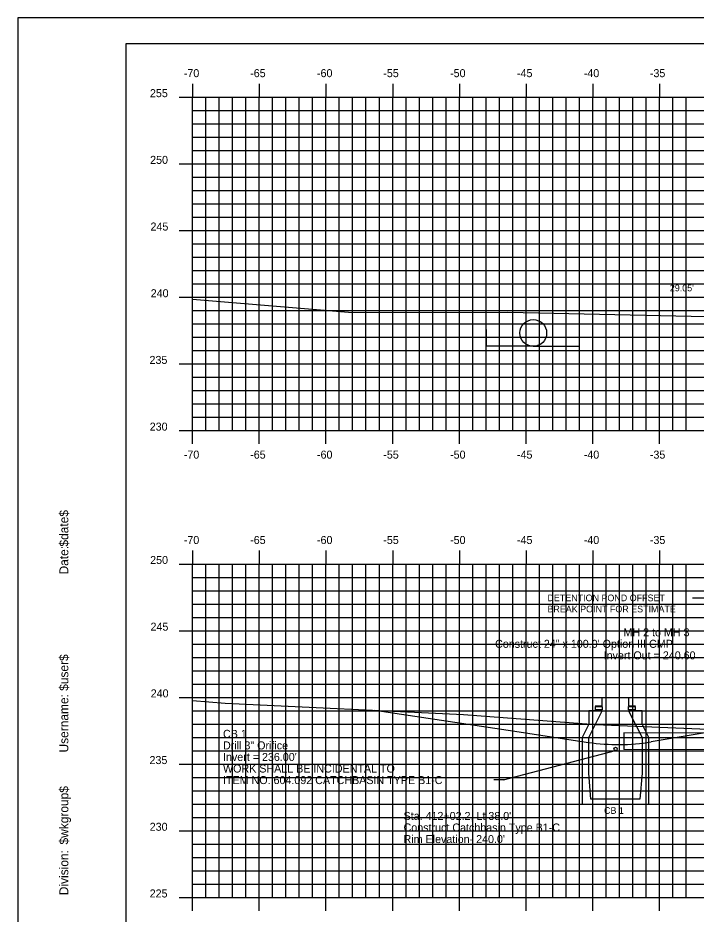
# Model space of a CAD drawing. Extents: x 1160718 to 1173142, y 616002 to 617630.
# Drawn here: x 1167883.5 to 1167934.3, y 616656.7 to 616723.9 of the extents above; entities that cross this region are included whole.
import ezdxf

# ---------------------------------------------------------------- set-up
doc = ezdxf.new("R2010")
doc.units = 0
for name, color, linetype in [('ANNOTATION', 7, 'Continuous'), ('BORDER', 7, 'Continuous'), ('D_Drainage_CB_TypeA1-B1', 7, 'Continuous'), ('D_Drainage_Culvert', 7, 'Continuous'), ('D_Drainage_Text', 7, 'Continuous'), ('D_Roadway_Centerline_Text', 7, 'Continuous'), ('D_Roadway_FinishedGrade', 7, 'Continuous'), ('H_V ANNOTATION', 7, 'Continuous'), ('MAJOR', 7, 'Continuous'), ('MINOR', 7, 'Continuous'), ('PLOT BOUNDARY', 7, 'Continuous'), ('S_Roadway_Centerline', 7, 'Continuous')]:
    doc.layers.add(name, color=color, linetype=linetype)

msp = doc.modelspace()

# ---------------------------------------------------------------- linework, layer by layer
at = {"layer": 'ANNOTATION'}
for p, q in [((1167925.585, 616699.248), (1167925.585, 616701.691)), ((1167922.125, 616699.248), (1167925.625, 616699.248)), ((1167934.068, 616680.388), (1167935.068, 616680.388))]:
    msp.add_line(p, q, dxfattribs=at)
for points in [[(1167922.125, 616699.248), (1167918.625, 616699.248), (1167918.593, 616701.807)], [(1167910.235, 616671.959), (1167920.235, 616670.459), (1167926.264, 616669.555)]]:
    msp.add_lwpolyline(points, dxfattribs=at)
for centre, radius in [((1167922.125, 616700.248), 1), ((1167928.296, 616669.068), 0.125)]:
    msp.add_circle(centre, radius, dxfattribs=at)
at = {"layer": 'BORDER'}
for p, q in [((1168051.585, 616721.928), (1167891.585, 616721.928)), ((1167891.585, 616721.928), (1167891.585, 616616.928))]:
    msp.add_line(p, q, dxfattribs=at)
at = {"layer": 'D_Drainage_CB_TypeA1-B1'}
for p, q in [((1167926.284, 616671.928), (1167926.284, 616670.911)), ((1167926.284, 616669.927), (1167927.301, 616671.928)), ((1167927.301, 616671.928), (1167926.284, 616671.928)), ((1167930.286, 616671.928), (1167929.269, 616671.928)), ((1167929.269, 616671.928), (1167930.286, 616669.927)), ((1167930.286, 616670.911), (1167930.286, 616671.928)), ((1167926.284, 616670.911), (1167925.792, 616669.927)), ((1167930.778, 616669.927), (1167930.286, 616670.911)), ((1167925.792, 616669.927), (1167925.792, 616664.928)), ((1167926.284, 616667.258), (1167926.284, 616669.927)), ((1167930.286, 616669.927), (1167930.286, 616667.258)), ((1167930.778, 616664.928), (1167930.778, 616669.927)), ((1167925.792, 616668.927), (1167930.778, 616668.927)), ((1167926.448, 616665.289), (1167926.284, 616667.258)), ((1167930.286, 616667.258), (1167930.122, 616665.289)), ((1167925.792, 616664.928), (1167930.778, 616664.928)), ((1167930.122, 616665.289), (1167926.448, 616665.289))]:
    msp.add_line(p, q, dxfattribs=at)
msp.add_lwpolyline([(1167926.776, 616672.305), (1167927.301, 616672.305), (1167927.301, 616672.928), (1167929.269, 616672.928), (1167929.269, 616672.305), (1167929.794, 616672.305)], dxfattribs=at)
for points in [[(1167926.801, 616672.242), (1167927.301, 616672.242), (1167927.301, 616671.992), (1167926.801, 616671.992)], [(1167929.269, 616672.242), (1167929.769, 616672.242), (1167929.769, 616671.992), (1167929.269, 616671.992)]]:
    msp.add_lwpolyline(points, close=True, dxfattribs=at)
at = {"layer": 'D_Drainage_Culvert'}
for p, q in [((1167945.385, 616670.196), (1167928.922, 616670.279)), ((1167928.922, 616670.279), (1167928.922, 616669.028)), ((1167945.385, 616668.946), (1167928.922, 616669.028))]:
    msp.add_line(p, q, dxfattribs=at)
at = {"layer": 'D_Roadway_Centerline_Text'}
for p, q in [((1167919.903, 616666.751), (1167928.287, 616668.944)), ((1167919.951, 616666.751), (1167919.166, 616666.751))]:
    msp.add_line(p, q, dxfattribs=at)
at = {"layer": 'D_Roadway_FinishedGrade'}
msp.add_lwpolyline([(1167936.349, 616670.492), (1167930.955, 616669.593)], dxfattribs=at)
msp.add_arc((1167928.489, 616684.389), 15, 261.46923, 279.46232, dxfattribs=at)
at = {"layer": 'MAJOR'}
for p, q in [((1167896.585, 616718.93), (1167896.585, 616717.928)), ((1167901.585, 616718.93), (1167901.585, 616717.928)), ((1167906.585, 616718.93), (1167906.585, 616717.928)), ((1167911.585, 616718.93), (1167911.585, 616717.928)), ((1167916.585, 616718.93), (1167916.585, 616717.928)), ((1167921.585, 616718.93), (1167921.585, 616717.928)), ((1167926.585, 616718.93), (1167926.585, 616717.928)), ((1167931.585, 616718.93), (1167931.585, 616717.928)), ((1167895.583, 616717.928), (1167896.585, 616717.928)), ((1167896.585, 616717.928), (1168036.585, 616717.928)), ((1167896.585, 616692.928), (1167896.585, 616717.928)), ((1167896.585, 616692.928), (1167896.585, 616717.928)), ((1167896.585, 616717.928), (1168036.585, 616717.928)), ((1167901.585, 616692.928), (1167901.585, 616717.928)), ((1167906.585, 616692.928), (1167906.585, 616717.928)), ((1167911.585, 616692.928), (1167911.585, 616717.928)), ((1167916.585, 616692.928), (1167916.585, 616717.928)), ((1167921.585, 616692.928), (1167921.585, 616717.928)), ((1167926.585, 616692.928), (1167926.585, 616717.928)), ((1167931.585, 616692.928), (1167931.585, 616717.928)), ((1167895.583, 616712.928), (1167896.585, 616712.928)), ((1167896.585, 616712.928), (1168036.585, 616712.928)), ((1167895.583, 616707.928), (1167896.585, 616707.928)), ((1167896.585, 616707.928), (1168036.585, 616707.928)), ((1167895.583, 616702.928), (1167896.585, 616702.928)), ((1167896.585, 616702.928), (1168036.585, 616702.928)), ((1167895.583, 616697.928), (1167896.585, 616697.928)), ((1167896.585, 616697.928), (1168036.585, 616697.928)), ((1167895.583, 616692.928), (1167896.585, 616692.928)), ((1167896.585, 616692.928), (1168036.585, 616692.928)), ((1167896.585, 616692.928), (1168036.585, 616692.928)), ((1167896.585, 616691.926), (1167896.585, 616692.928)), ((1167901.585, 616691.926), (1167901.585, 616692.928)), ((1167906.585, 616691.926), (1167906.585, 616692.928)), ((1167911.585, 616691.926), (1167911.585, 616692.928)), ((1167916.585, 616691.926), (1167916.585, 616692.928)), ((1167921.585, 616691.926), (1167921.585, 616692.928)), ((1167926.585, 616691.926), (1167926.585, 616692.928)), ((1167931.585, 616691.926), (1167931.585, 616692.928)), ((1167896.585, 616683.93), (1167896.585, 616682.928)), ((1167901.585, 616683.93), (1167901.585, 616682.928)), ((1167906.585, 616683.93), (1167906.585, 616682.928)), ((1167911.585, 616683.93), (1167911.585, 616682.928)), ((1167916.585, 616683.93), (1167916.585, 616682.928)), ((1167921.585, 616683.93), (1167921.585, 616682.928)), ((1167926.585, 616683.93), (1167926.585, 616682.928)), ((1167931.585, 616683.93), (1167931.585, 616682.928)), ((1167895.583, 616682.928), (1167896.585, 616682.928)), ((1167896.585, 616682.928), (1168036.585, 616682.928)), ((1167896.585, 616657.928), (1167896.585, 616682.928)), ((1167896.585, 616657.928), (1167896.585, 616682.928)), ((1167896.585, 616682.928), (1168036.585, 616682.928)), ((1167901.585, 616657.928), (1167901.585, 616682.928)), ((1167906.585, 616657.928), (1167906.585, 616682.928)), ((1167911.585, 616657.928), (1167911.585, 616682.928)), ((1167916.585, 616657.928), (1167916.585, 616682.928)), ((1167921.585, 616657.928), (1167921.585, 616682.928)), ((1167926.585, 616657.928), (1167926.585, 616682.928)), ((1167931.585, 616657.928), (1167931.585, 616682.928)), ((1167895.583, 616677.928), (1167896.585, 616677.928)), ((1167896.585, 616677.928), (1168036.585, 616677.928)), ((1167895.583, 616672.928), (1167896.585, 616672.928)), ((1167896.585, 616672.928), (1168036.585, 616672.928)), ((1167895.583, 616667.928), (1167896.585, 616667.928)), ((1167896.585, 616667.928), (1168036.585, 616667.928)), ((1167895.583, 616662.928), (1167896.585, 616662.928)), ((1167896.585, 616662.928), (1168036.585, 616662.928)), ((1167895.583, 616657.928), (1167896.585, 616657.928)), ((1167896.585, 616657.928), (1168036.585, 616657.928)), ((1167896.585, 616657.928), (1168036.585, 616657.928)), ((1167896.585, 616656.926), (1167896.585, 616657.928)), ((1167901.585, 616656.926), (1167901.585, 616657.928)), ((1167906.585, 616656.926), (1167906.585, 616657.928)), ((1167911.585, 616656.926), (1167911.585, 616657.928)), ((1167916.585, 616656.926), (1167916.585, 616657.928)), ((1167921.585, 616656.926), (1167921.585, 616657.928)), ((1167926.585, 616656.926), (1167926.585, 616657.928)), ((1167931.585, 616656.926), (1167931.585, 616657.928))]:
    msp.add_line(p, q, dxfattribs=at)
at = {"layer": 'MINOR'}
for p, q in [((1167897.585, 616692.928), (1167897.585, 616717.928)), ((1167898.585, 616692.928), (1167898.585, 616717.928)), ((1167899.585, 616692.928), (1167899.585, 616717.928)), ((1167900.585, 616692.928), (1167900.585, 616717.928)), ((1167902.585, 616692.928), (1167902.585, 616717.928)), ((1167903.585, 616692.928), (1167903.585, 616717.928)), ((1167904.585, 616692.928), (1167904.585, 616717.928)), ((1167905.585, 616692.928), (1167905.585, 616717.928)), ((1167907.585, 616692.928), (1167907.585, 616717.928)), ((1167908.585, 616692.928), (1167908.585, 616717.928)), ((1167909.585, 616692.928), (1167909.585, 616717.928)), ((1167910.585, 616692.928), (1167910.585, 616717.928)), ((1167912.585, 616692.928), (1167912.585, 616717.928)), ((1167913.585, 616692.928), (1167913.585, 616717.928)), ((1167914.585, 616692.928), (1167914.585, 616717.928)), ((1167915.585, 616692.928), (1167915.585, 616717.928)), ((1167917.585, 616692.928), (1167917.585, 616717.928)), ((1167918.585, 616692.928), (1167918.585, 616717.928)), ((1167919.585, 616692.928), (1167919.585, 616717.928)), ((1167920.585, 616692.928), (1167920.585, 616717.928)), ((1167922.585, 616692.928), (1167922.585, 616717.928)), ((1167923.585, 616692.928), (1167923.585, 616717.928)), ((1167924.585, 616692.928), (1167924.585, 616717.928)), ((1167925.585, 616692.928), (1167925.585, 616717.928)), ((1167927.585, 616692.928), (1167927.585, 616717.928)), ((1167928.585, 616692.928), (1167928.585, 616717.928)), ((1167929.585, 616692.928), (1167929.585, 616717.928)), ((1167930.585, 616692.928), (1167930.585, 616717.928)), ((1167932.585, 616692.928), (1167932.585, 616717.928)), ((1167933.585, 616692.928), (1167933.585, 616717.928)), ((1167896.585, 616716.928), (1168036.585, 616716.928)), ((1167896.585, 616716.928), (1167897.587, 616716.928)), ((1167896.585, 616715.928), (1168036.585, 616715.928)), ((1167896.585, 616715.928), (1167897.587, 616715.928)), ((1167896.585, 616714.928), (1168036.585, 616714.928)), ((1167896.585, 616714.928), (1167897.587, 616714.928)), ((1167896.585, 616713.928), (1168036.585, 616713.928)), ((1167896.585, 616713.928), (1167897.587, 616713.928)), ((1167896.585, 616711.928), (1168036.585, 616711.928)), ((1167896.585, 616711.928), (1167897.587, 616711.928)), ((1167896.585, 616710.928), (1168036.585, 616710.928)), ((1167896.585, 616710.928), (1167897.587, 616710.928)), ((1167896.585, 616709.928), (1168036.585, 616709.928)), ((1167896.585, 616709.928), (1167897.587, 616709.928)), ((1167896.585, 616708.928), (1168036.585, 616708.928)), ((1167896.585, 616708.928), (1167897.587, 616708.928)), ((1167896.585, 616706.928), (1168036.585, 616706.928)), ((1167896.585, 616706.928), (1167897.587, 616706.928)), ((1167896.585, 616705.928), (1168036.585, 616705.928)), ((1167896.585, 616705.928), (1167897.587, 616705.928)), ((1167896.585, 616704.928), (1168036.585, 616704.928)), ((1167896.585, 616704.928), (1167897.587, 616704.928)), ((1167896.585, 616703.928), (1168036.585, 616703.928)), ((1167896.585, 616703.928), (1167897.587, 616703.928)), ((1167896.585, 616701.928), (1168036.585, 616701.928)), ((1167896.585, 616701.928), (1167897.587, 616701.928)), ((1167896.585, 616700.928), (1168036.585, 616700.928)), ((1167896.585, 616700.928), (1167897.587, 616700.928)), ((1167896.585, 616699.928), (1168036.585, 616699.928)), ((1167896.585, 616699.928), (1167897.587, 616699.928)), ((1167896.585, 616698.928), (1168036.585, 616698.928)), ((1167896.585, 616698.928), (1167897.587, 616698.928)), ((1167896.585, 616696.928), (1168036.585, 616696.928)), ((1167896.585, 616696.928), (1167897.587, 616696.928)), ((1167896.585, 616695.928), (1168036.585, 616695.928)), ((1167896.585, 616695.928), (1167897.587, 616695.928)), ((1167896.585, 616694.928), (1168036.585, 616694.928)), ((1167896.585, 616694.928), (1167897.587, 616694.928)), ((1167896.585, 616693.928), (1168036.585, 616693.928)), ((1167896.585, 616693.928), (1167897.587, 616693.928)), ((1167897.585, 616657.928), (1167897.585, 616682.928)), ((1167898.585, 616657.928), (1167898.585, 616682.928)), ((1167899.585, 616657.928), (1167899.585, 616682.928)), ((1167900.585, 616657.928), (1167900.585, 616682.928)), ((1167902.585, 616657.928), (1167902.585, 616682.928)), ((1167903.585, 616657.928), (1167903.585, 616682.928)), ((1167904.585, 616657.928), (1167904.585, 616682.928)), ((1167905.585, 616657.928), (1167905.585, 616682.928)), ((1167907.585, 616657.928), (1167907.585, 616682.928)), ((1167908.585, 616657.928), (1167908.585, 616682.928)), ((1167909.585, 616657.928), (1167909.585, 616682.928)), ((1167910.585, 616657.928), (1167910.585, 616682.928)), ((1167912.585, 616657.928), (1167912.585, 616682.928)), ((1167913.585, 616657.928), (1167913.585, 616682.928)), ((1167914.585, 616657.928), (1167914.585, 616682.928)), ((1167915.585, 616657.928), (1167915.585, 616682.928)), ((1167917.585, 616657.928), (1167917.585, 616682.928)), ((1167918.585, 616657.928), (1167918.585, 616682.928)), ((1167919.585, 616657.928), (1167919.585, 616682.928)), ((1167920.585, 616657.928), (1167920.585, 616682.928)), ((1167922.585, 616657.928), (1167922.585, 616682.928)), ((1167923.585, 616657.928), (1167923.585, 616682.928)), ((1167924.585, 616657.928), (1167924.585, 616682.928)), ((1167925.585, 616657.928), (1167925.585, 616682.928)), ((1167927.585, 616657.928), (1167927.585, 616682.928)), ((1167928.585, 616657.928), (1167928.585, 616682.928)), ((1167929.585, 616657.928), (1167929.585, 616682.928)), ((1167930.585, 616657.928), (1167930.585, 616682.928)), ((1167932.585, 616657.928), (1167932.585, 616682.928)), ((1167933.585, 616657.928), (1167933.585, 616682.928)), ((1167896.585, 616681.928), (1168036.585, 616681.928)), ((1167896.585, 616681.928), (1167897.587, 616681.928)), ((1167896.585, 616680.928), (1168036.585, 616680.928)), ((1167896.585, 616680.928), (1167897.587, 616680.928)), ((1167896.585, 616679.928), (1168036.585, 616679.928)), ((1167896.585, 616679.928), (1167897.587, 616679.928)), ((1167896.585, 616678.928), (1168036.585, 616678.928)), ((1167896.585, 616678.928), (1167897.587, 616678.928)), ((1167896.585, 616676.928), (1168036.585, 616676.928)), ((1167896.585, 616676.928), (1167897.587, 616676.928)), ((1167896.585, 616675.928), (1168036.585, 616675.928)), ((1167896.585, 616675.928), (1167897.587, 616675.928)), ((1167896.585, 616674.928), (1168036.585, 616674.928)), ((1167896.585, 616674.928), (1167897.587, 616674.928)), ((1167896.585, 616673.928), (1168036.585, 616673.928)), ((1167896.585, 616673.928), (1167897.587, 616673.928)), ((1167896.585, 616671.928), (1168036.585, 616671.928)), ((1167896.585, 616671.928), (1167897.587, 616671.928)), ((1167896.585, 616670.928), (1168036.585, 616670.928)), ((1167896.585, 616670.928), (1167897.587, 616670.928)), ((1167896.585, 616669.928), (1168036.585, 616669.928)), ((1167896.585, 616669.928), (1167897.587, 616669.928)), ((1167896.585, 616668.928), (1168036.585, 616668.928)), ((1167896.585, 616668.928), (1167897.587, 616668.928)), ((1167896.585, 616666.928), (1168036.585, 616666.928)), ((1167896.585, 616666.928), (1167897.587, 616666.928)), ((1167896.585, 616665.928), (1168036.585, 616665.928)), ((1167896.585, 616665.928), (1167897.587, 616665.928)), ((1167896.585, 616664.928), (1168036.585, 616664.928)), ((1167896.585, 616664.928), (1167897.587, 616664.928)), ((1167896.585, 616663.928), (1168036.585, 616663.928)), ((1167896.585, 616663.928), (1167897.587, 616663.928)), ((1167896.585, 616661.928), (1168036.585, 616661.928)), ((1167896.585, 616661.928), (1167897.587, 616661.928)), ((1167896.585, 616660.928), (1168036.585, 616660.928)), ((1167896.585, 616660.928), (1167897.587, 616660.928)), ((1167896.585, 616659.928), (1168036.585, 616659.928)), ((1167896.585, 616659.928), (1167897.587, 616659.928)), ((1167896.585, 616658.928), (1168036.585, 616658.928)), ((1167896.585, 616658.928), (1167897.587, 616658.928))]:
    msp.add_line(p, q, dxfattribs=at)
at = {"layer": 'PLOT BOUNDARY'}
msp.add_lwpolyline([(1167883.492, 616613.869), (1168053.492, 616613.869), (1168053.492, 616723.869), (1167883.492, 616723.869)], close=True, dxfattribs=at)
at = {"layer": 'S_Roadway_Centerline'}
for points in [[(1167896.585, 616702.788), (1167908.567, 616701.79), (1167920.217, 616701.81), (1167935.099, 616701.48), (1167955.686, 616701.116), (1167962.597, 616701.111), (1167977.7, 616700.743), (1167981.719, 616700.667), (1167983.803, 616700.39), (1167992.731, 616699.207), (1167993.322, 616699.252), (1168011.959, 616704.918)], [(1167896.585, 616672.69), (1167899.017, 616672.484), (1167916.904, 616671.648), (1167926.782, 616670.888), (1167947.855, 616670.016), (1167950.58, 616669.852), (1167956.821, 616669.598), (1167968.897, 616669.376), (1167979.103, 616668.03), (1167980.691, 616667.822), (1167983.697, 616668.052), (1167987.388, 616669.172), (1168007.495, 616675.493)]]:
    msp.add_lwpolyline(points, dxfattribs=at)

# ---------------------------------------------------------------- texts
at = {"layer": 'ANNOTATION'}
for s, p in [("29.05'", (1167932.362, 616703.375)), ('DETENTION POND OFFSET', (1167923.188, 616680.138)), ('BREAK POINT FOR ESTIMATE', (1167923.188, 616679.303))]:
    msp.add_text(s, height=0.5, dxfattribs=at).set_placement(p)
at = {"layer": 'BORDER'}
for s, p in [('$date$', (1167887.27, 616684.234)), ('Date:', (1167887.27, 616682.145)), ('$user$', (1167887.27, 616673.42)), ('Username:', (1167887.27, 616668.796)), ('$wkgroup$', (1167887.27, 616661.898)), ('Division:', (1167887.27, 616658.095))]:
    msp.add_text(s, height=0.6696, rotation=90, dxfattribs=at).set_placement(p)
at = {"layer": 'D_Drainage_Text'}
msp.add_text('CB 1', height=0.5, dxfattribs=at).set_placement((1167927.429, 616664.197))
at = {"layer": 'D_Roadway_Centerline_Text'}
for s, p in [('MH 2 to MH 3', (1167928.888, 616677.511)), ('Construct 24" x 100.0\' Option III CMP', (1167919.262, 616676.644)), ('Invert Out = 240.60', (1167927.401, 616675.777)), ('CB 1 ', (1167898.866, 616669.895)), ('Drill 3" Orifice ', (1167898.866, 616669.028)), ("Invert = 236.00'", (1167898.866, 616668.162)), ('WORK SHALL BE INCIDENTAL TO ', (1167898.866, 616667.295)), ('ITEM NO. 604.092 CATCHBASIN TYPE B1-C', (1167898.866, 616666.428)), ("Sta. 412+02.2, Lt 38.0'", (1167912.401, 616663.739)), ('Construct Catchbasin Type B1-C', (1167912.401, 616662.872)), ("Rim Elevation- 240.0'", (1167912.401, 616662.005))]:
    msp.add_text(s, height=0.6, dxfattribs=at).set_placement(p)
at = {"layer": 'H_V ANNOTATION'}
for s, p in [('-70', (1167895.927, 616719.428)), ('-65', (1167900.903, 616719.428)), ('-60', (1167905.911, 616719.428)), ('-55', (1167910.881, 616719.428)), ('-50', (1167915.889, 616719.428)), ('-45', (1167920.903, 616719.428)), ('-40', (1167925.911, 616719.428)), ('-35', (1167930.865, 616719.428)), ('255', (1167893.388, 616717.928)), ('250', (1167893.404, 616712.928)), ('245', (1167893.431, 616707.928)), ('240', (1167893.447, 616702.928)), ('235', (1167893.356, 616697.928)), ('230', (1167893.372, 616692.928)), ('-70', (1167895.927, 616690.828)), ('-65', (1167900.903, 616690.828)), ('-60', (1167905.911, 616690.828)), ('-55', (1167910.881, 616690.828)), ('-50', (1167915.889, 616690.828)), ('-45', (1167920.903, 616690.828)), ('-40', (1167925.911, 616690.828)), ('-35', (1167930.865, 616690.828)), ('-70', (1167895.927, 616684.428)), ('-65', (1167900.903, 616684.428)), ('-60', (1167905.911, 616684.428)), ('-55', (1167910.881, 616684.428)), ('-50', (1167915.889, 616684.428)), ('-45', (1167920.903, 616684.428)), ('-40', (1167925.911, 616684.428)), ('-35', (1167930.865, 616684.428)), ('250', (1167893.404, 616682.928)), ('245', (1167893.431, 616677.928)), ('240', (1167893.447, 616672.928)), ('235', (1167893.356, 616667.928)), ('230', (1167893.372, 616662.928)), ('225', (1167893.367, 616657.928))]:
    msp.add_text(s, height=0.6, dxfattribs=at).set_placement(p)

doc.saveas('drawing.dxf')
